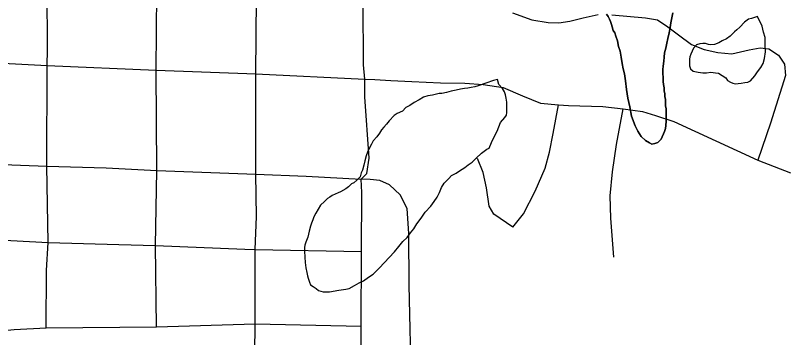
# Model space of a CAD drawing. Extents: x -6.1 to 38, y -7.7 to 22.
# Drawn here: x 5.97 to 6.565, y 17.741 to 17.988 of the extents above; entities that cross this region are included whole.
import ezdxf

# ---------------------------------------------------------------- set-up
doc = ezdxf.new("R2010")
doc.units = 0
for name, color, linetype in [('GM_X_City_Street', 7, 'Continuous'), ('GM_X_County_Road', 7, 'Continuous'), ('GM_X_Minor_Lake', 7, 'Continuous')]:
    doc.layers.add(name, color=color, linetype=linetype)

msp = doc.modelspace()

# ---------------------------------------------------------------- linework, layer by layer
at = {"layer": 'GM_X_City_Street'}
for points in [[(5.99382, 17.74882), (5.99418, 17.79279), (5.99531, 17.81427), (5.99431, 17.87294), (5.99473, 17.95014), (5.99494, 17.96195), (5.99461, 18.0094), (5.99483, 18.06657), (5.99526, 18.12504)], [(6.07868, 17.74955), (6.07792, 17.812), (6.07889, 17.86957), (6.07847, 17.94655), (6.07884, 18.00594), (6.07884, 18.06246), (6.07928, 18.09104), (6.07971, 18.12049)], [(6.23582, 17.86282), (6.24003, 17.86725), (6.24193, 17.87906), (6.23856, 17.9261), (6.23846, 17.93964), (6.23751, 17.95052), (6.23728, 17.99855), (6.23671, 18.05379)], [(6.35202, 17.9905), (6.36669, 17.98506), (6.37923, 17.98293), (6.38751, 17.9827), (6.39603, 17.98411), (6.4062, 17.98672), (6.4178, 17.98908)], [(6.42821, 17.98885), (6.454, 17.98672), (6.46322, 17.98506), (6.47127, 17.97962), (6.47955, 17.97347), (6.48948, 17.96613), (6.49919, 17.96235), (6.5096, 17.95998), (6.52048, 17.95904), (6.53373, 17.96211), (6.54225, 17.96353), (6.54887, 17.96282), (6.55621, 17.95809), (6.5607, 17.95099), (6.56165, 17.94247), (6.55019, 17.90584), (6.54035, 17.87741)], [(6.15482, 17.9436), (6.23846, 17.93964), (6.24636, 17.93938), (6.25847, 17.93866)], [(6.25847, 17.93866), (6.27462, 17.9377), (6.29656, 17.93685), (6.31533, 17.93643), (6.32946, 17.93558), (6.34469, 17.93325), (6.35959, 17.92685), (6.37355, 17.92118), (6.38727, 17.91976), (6.39485, 17.91929), (6.42134, 17.91858), (6.43696, 17.91692), (6.45187, 17.91479), (6.46181, 17.91172), (6.47576, 17.90698), (6.54035, 17.87741), (6.56543, 17.86771)], [(6.35226, 17.82607), (6.36031, 17.83624), (6.3693, 17.85375), (6.3771, 17.87125), (6.38041, 17.88356), (6.38325, 17.89776), (6.38727, 17.91976)], [(6.42986, 17.80311), (6.4275, 17.83293), (6.42702, 17.84997), (6.42868, 17.86842), (6.43176, 17.88947), (6.43696, 17.91692)], [(5.84825, 17.8671), (5.85504, 17.87504), (5.85953, 17.878), (5.87302, 17.87737), (5.99431, 17.87294), (6.03987, 17.87147), (6.07889, 17.86957), (6.15482, 17.86661), (6.19342, 17.86514), (6.23582, 17.86282)], [(6.35226, 17.82607), (6.33759, 17.836), (6.33404, 17.84216), (6.33191, 17.85612), (6.32955, 17.86794), (6.32505, 17.87859)], [(6.27441, 17.70336), (6.27272, 17.78162), (6.2723, 17.82127), (6.27103, 17.84025), (6.26577, 17.85079), (6.25754, 17.85839), (6.25016, 17.86177), (6.24277, 17.8626), (6.23582, 17.86282)], [(6.23602, 17.70505), (6.23582, 17.74998), (6.23602, 17.80735), (6.23623, 17.85269), (6.23582, 17.86282)], [(5.9344, 17.83772), (5.94005, 17.8322), (5.94817, 17.8215), (5.95213, 17.81655), (5.99531, 17.81427), (6.04978, 17.81283), (6.07792, 17.812), (6.14638, 17.80924), (6.1544, 17.80882), (6.23602, 17.80735)], [(5.96183, 17.74664), (5.96928, 17.74758), (5.99382, 17.74882), (6.07868, 17.74955), (6.1544, 17.75187), (6.23582, 17.74998)]]:
    msp.add_lwpolyline(points, dxfattribs=at)
at = {"layer": 'GM_X_County_Road'}
for points in [[(6.15294, 17.55665), (6.1544, 17.64831), (6.15397, 17.70673), (6.1544, 17.75187), (6.1544, 17.80882), (6.15541, 17.83411), (6.15482, 17.86661), (6.15482, 17.9436), (6.15541, 18.00186), (6.15529, 18.02543), (6.1555, 18.04774), (6.15442, 18.05964)], [(5.85307, 17.95728), (5.86311, 17.95689), (5.99473, 17.95014), (6.07847, 17.94655), (6.15482, 17.9436)]]:
    msp.add_lwpolyline(points, dxfattribs=at)
at = {"layer": 'GM_X_Minor_Lake'}
for points in [[(6.47501, 17.99035), (6.47432, 17.98653), (6.47363, 17.98272), (6.47293, 17.97928), (6.47225, 17.97509), (6.47118, 17.97089), (6.47049, 17.96707), (6.4698, 17.96326), (6.46872, 17.95981), (6.4684, 17.95638), (6.46808, 17.95334), (6.46777, 17.94953), (6.46743, 17.94686), (6.46749, 17.94382), (6.46755, 17.94078), (6.4676, 17.93774), (6.46802, 17.93546), (6.46845, 17.93281), (6.46849, 17.93053), (6.46891, 17.92826), (6.46894, 17.92635), (6.46936, 17.92408), (6.46941, 17.9218), (6.46945, 17.91914), (6.46987, 17.91687), (6.46991, 17.91496), (6.46994, 17.91306), (6.46998, 17.91116), (6.47001, 17.90926), (6.47004, 17.90736), (6.46973, 17.90393), (6.46939, 17.90165), (6.46867, 17.89935), (6.46611, 17.8936), (6.4635, 17.89089), (6.46124, 17.89009), (6.45897, 17.88967), (6.45705, 17.89078), (6.45398, 17.89262), (6.45089, 17.89561), (6.44815, 17.89974), (6.44618, 17.90389), (6.44339, 17.91106), (6.44212, 17.91827), (6.44048, 17.92508), (6.43961, 17.93153), (6.43873, 17.93836), (6.43787, 17.94367), (6.43704, 17.94745), (6.43621, 17.95162), (6.43536, 17.95655), (6.43452, 17.9611), (6.43332, 17.9645), (6.43248, 17.96905), (6.43128, 17.97245), (6.43047, 17.9751), (6.4293, 17.97698), (6.42849, 17.97962), (6.42807, 17.98152), (6.42728, 17.98379), (6.42648, 17.98567), (6.42531, 17.98755), (6.42414, 17.98943)], [(6.46987, 17.91687), (6.46945, 17.91914), (6.46941, 17.9218), (6.46936, 17.92408), (6.46894, 17.92635), (6.46891, 17.92826), (6.46849, 17.93053), (6.46845, 17.93281), (6.46802, 17.93546), (6.4676, 17.93774), (6.46755, 17.94078), (6.46749, 17.94382), (6.46743, 17.94686), (6.46777, 17.94953), (6.46808, 17.95334), (6.4684, 17.95638), (6.46872, 17.95981), (6.4698, 17.96326), (6.47049, 17.96707), (6.47118, 17.97089), (6.47225, 17.97509), (6.47293, 17.97928), (6.47363, 17.98272), (6.47432, 17.98653), (6.47501, 17.99035)], [(6.42414, 17.98943), (6.42531, 17.98755), (6.42648, 17.98567), (6.42728, 17.98379), (6.42807, 17.98152), (6.42849, 17.97962), (6.4293, 17.97698), (6.43047, 17.9751), (6.43128, 17.97245), (6.43248, 17.96905), (6.43332, 17.9645), (6.43452, 17.9611), (6.43536, 17.95655), (6.43621, 17.95162), (6.43704, 17.94745), (6.43787, 17.94367), (6.43873, 17.93836), (6.43961, 17.93153), (6.44048, 17.92508), (6.44212, 17.91827), (6.44339, 17.91106), (6.44618, 17.90389), (6.44815, 17.89974), (6.45089, 17.89561), (6.45398, 17.89262), (6.45705, 17.89078), (6.45897, 17.88967), (6.46124, 17.89009), (6.4635, 17.89089), (6.46611, 17.8936), (6.46867, 17.89935), (6.46939, 17.90165), (6.46973, 17.90393), (6.47004, 17.90736), (6.47001, 17.90926), (6.46998, 17.91116), (6.46994, 17.91306), (6.46991, 17.91496), (6.46987, 17.91687)], [(6.54, 17.98771), (6.53774, 17.98691), (6.53547, 17.98611), (6.5332, 17.98569), (6.53021, 17.98335), (6.52648, 17.97948), (6.52424, 17.97754), (6.52236, 17.97599), (6.51901, 17.97251), (6.51638, 17.97056), (6.513, 17.96897), (6.51036, 17.9674), (6.50697, 17.96621), (6.50432, 17.96578), (6.50241, 17.96612), (6.50012, 17.96684), (6.49822, 17.96681), (6.49594, 17.96677), (6.4933, 17.96596), (6.49107, 17.96326), (6.48997, 17.96096), (6.48887, 17.95865), (6.48815, 17.95674), (6.4878, 17.95483), (6.48784, 17.95255), (6.48789, 17.94989), (6.48869, 17.94762), (6.49062, 17.94576)], [(6.54, 17.98771), (6.53774, 17.98691), (6.53547, 17.98611), (6.5332, 17.98569), (6.53021, 17.98335), (6.52648, 17.97948), (6.52424, 17.97754), (6.52236, 17.97599), (6.51901, 17.97251), (6.51638, 17.97056), (6.513, 17.96897), (6.51036, 17.9674), (6.50697, 17.96621), (6.50432, 17.96578), (6.50241, 17.96612), (6.50012, 17.96684), (6.49822, 17.96681), (6.49594, 17.96677), (6.4933, 17.96596), (6.49107, 17.96326), (6.48997, 17.96096), (6.48887, 17.95865), (6.48815, 17.95674), (6.4878, 17.95483), (6.48784, 17.95255), (6.48789, 17.94989), (6.48869, 17.94762), (6.49062, 17.94576), (6.49443, 17.94506), (6.49634, 17.94472), (6.49824, 17.94437), (6.5009, 17.94442), (6.50431, 17.94486), (6.50774, 17.94454), (6.51002, 17.9442), (6.51578, 17.94051), (6.51696, 17.93862), (6.51926, 17.93715), (6.52118, 17.93642), (6.52308, 17.93607), (6.52536, 17.93612), (6.52763, 17.93654), (6.53028, 17.93696), (6.53255, 17.93738), (6.53482, 17.93819), (6.53816, 17.94205), (6.54001, 17.94512), (6.5426, 17.94859), (6.54445, 17.95167), (6.54552, 17.95549), (6.54619, 17.96045), (6.54609, 17.96615), (6.54599, 17.97147), (6.54478, 17.97563), (6.54356, 17.98017), (6.54, 17.98771)], [(6.49062, 17.94576), (6.49443, 17.94506), (6.49634, 17.94472), (6.49824, 17.94437), (6.5009, 17.94442), (6.50431, 17.94486), (6.50774, 17.94454), (6.51002, 17.9442), (6.51578, 17.94051), (6.51696, 17.93862), (6.51926, 17.93715), (6.52118, 17.93642), (6.52308, 17.93607), (6.52536, 17.93612), (6.52763, 17.93654), (6.53028, 17.93696), (6.53255, 17.93738), (6.53482, 17.93819), (6.53816, 17.94205), (6.54001, 17.94512), (6.5426, 17.94859), (6.54445, 17.95167), (6.54552, 17.95549), (6.54619, 17.96045), (6.54609, 17.96615), (6.54599, 17.97147), (6.54478, 17.97563), (6.54356, 17.98017), (6.54, 17.98771)], [(6.34034, 17.93925), (6.33732, 17.93844), (6.32562, 17.93442), (6.32297, 17.93362), (6.32032, 17.93319), (6.31767, 17.93276), (6.31502, 17.93233), (6.31199, 17.9319), (6.30859, 17.93108), (6.3048, 17.93025), (6.3014, 17.92943), (6.29762, 17.9286), (6.29572, 17.92856), (6.29269, 17.92775), (6.29043, 17.92733), (6.28701, 17.92689), (6.28362, 17.92568), (6.28023, 17.92372), (6.27647, 17.92175), (6.2731, 17.91941), (6.27008, 17.91783), (6.26748, 17.91513), (6.26333, 17.91315), (6.26108, 17.91159), (6.25735, 17.90772), (6.25512, 17.90502), (6.25326, 17.9027), (6.2514, 17.90077), (6.24993, 17.89808), (6.2477, 17.89538), (6.2451, 17.89229), (6.24363, 17.8896), (6.24253, 17.8873), (6.2407, 17.88346), (6.23961, 17.88078), (6.23854, 17.87696), (6.23784, 17.87352), (6.23677, 17.8697), (6.23566, 17.86778), (6.23496, 17.86473), (6.23235, 17.86202), (6.2301, 17.86008), (6.22822, 17.85928), (6.22598, 17.85696), (6.22411, 17.8554), (6.21997, 17.85305), (6.21809, 17.85226), (6.21582, 17.85145), (6.21357, 17.85027), (6.21169, 17.8491), (6.20981, 17.84792), (6.20757, 17.8456), (6.20459, 17.84289), (6.20274, 17.83981), (6.2009, 17.83673), (6.19943, 17.83405), (6.19871, 17.83175), (6.19762, 17.82907), (6.1969, 17.82678), (6.19583, 17.82296), (6.19477, 17.81837), (6.19332, 17.81454), (6.1926, 17.81225), (6.19226, 17.81034), (6.19231, 17.80768), (6.19239, 17.80312), (6.19284, 17.79894), (6.1933, 17.79477), (6.19412, 17.79136), (6.19454, 17.78871), (6.19496, 17.78682), (6.19615, 17.78379), (6.19695, 17.78191), (6.19887, 17.78042), (6.20118, 17.77894), (6.2031, 17.77745), (6.20654, 17.77638), (6.21147, 17.77647), (6.21867, 17.77773), (6.22397, 17.77859), (6.22662, 17.77902), (6.23076, 17.78137), (6.23414, 17.78334), (6.23753, 17.78492), (6.24128, 17.78765), (6.24503, 17.79), (6.24951, 17.79464), (6.26144, 17.80702), (6.26478, 17.81127), (6.26775, 17.81512), (6.27111, 17.81822), (6.27371, 17.82169), (6.27631, 17.82478), (6.27852, 17.82862), (6.28186, 17.83287), (6.28482, 17.83748), (6.28929, 17.84213), (6.29189, 17.8456), (6.29411, 17.84906), (6.29594, 17.85251), (6.29739, 17.85634)], [(6.29739, 17.85634), (6.29961, 17.85981), (6.30297, 17.86329), (6.3052, 17.86561), (6.30859, 17.86757), (6.31122, 17.86914), (6.31534, 17.87188), (6.31797, 17.87383), (6.32097, 17.87578), (6.32396, 17.87888), (6.32806, 17.88275), (6.33218, 17.88587), (6.33407, 17.88666), (6.33589, 17.89088), (6.33772, 17.89471), (6.34029, 17.8997), (6.34283, 17.90622), (6.34618, 17.91008), (6.34729, 17.912), (6.34763, 17.91391), (6.34759, 17.91657), (6.34755, 17.91885), (6.34749, 17.92189), (6.34706, 17.92492), (6.34663, 17.92758), (6.34583, 17.92984), (6.34426, 17.93248), (6.34155, 17.93547), (6.34034, 17.93925)]]:
    msp.add_lwpolyline(points, dxfattribs=at)

doc.saveas('drawing.dxf')
